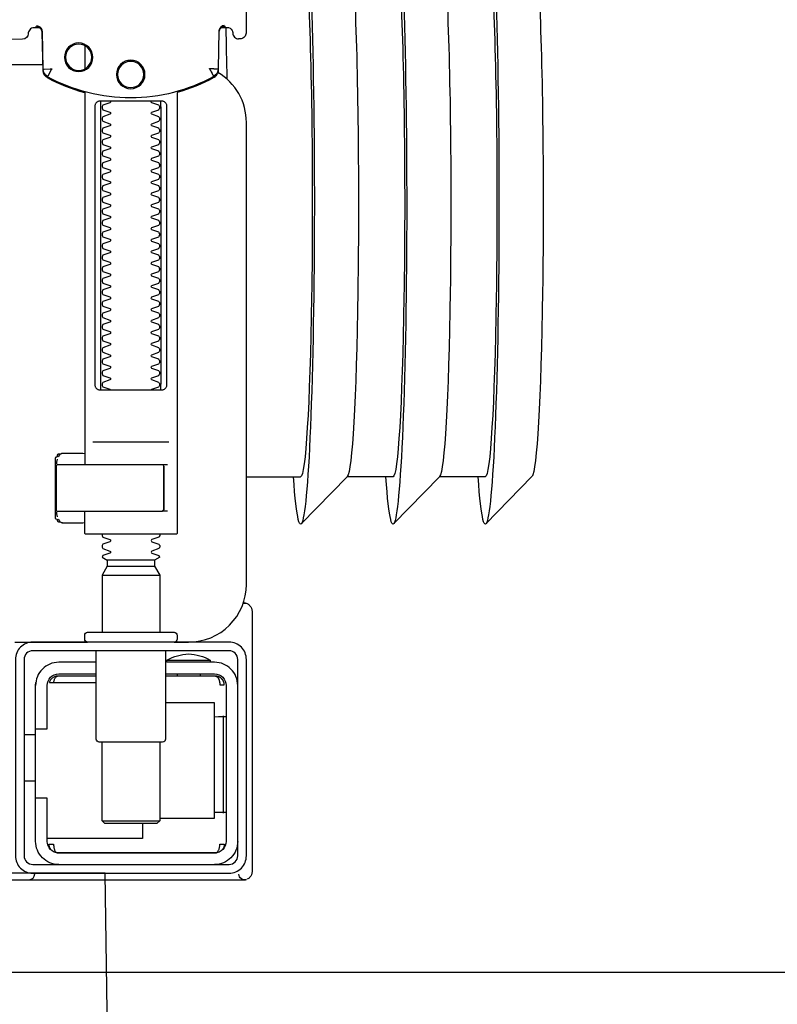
# Model space of a CAD drawing. Header units: millimetres. Extents: x 28600 to 181045, y -399112 to -163690.
# Tile 299 of 482: x 74614 to 74628, y -197754 to -197737. Entities that reach past the tile are written whole.
import ezdxf

# ---------------------------------------------------------------- set-up
doc = ezdxf.new("R2010")
doc.units = ezdxf.units.MM
doc.layers.get('0').update_dxf_attribs({"color": 8})
doc.layers.add('!! 1_zabudowa GK', color=8, linetype='Continuous')
doc.layers.add('!! 2_wypos-sanitarne', color=8, linetype='Continuous')
doc.layers.add('!!_@ wypos sanit nd', color=8, linetype='Continuous', plot=False)

# ---------------------------------------------------------------- blocks, each defined once
blk = doc.blocks.new('A$C324a30b8')
for points in [[(-0.17832, -0.47832), (-0.17797, -0.23916), (-0.17727, -0.11958), (-0.17552, 0)], [(-0.17552, 0), (0.17552, 0)]]:
    blk.add_lwpolyline(points)
blk = doc.blocks.new('A$C4ebe9e89')
for points in [[(-0.19989, 0.16454), (-0.19995, 0.15554, 0.009369), (-0.19993, 0.15511), (-0.19991, 0.15494), (-0.19986, 0.15477), (-0.19978, 0.15461), (-0.19968, 0.15447), (-0.19955, 0.15435), (-0.1994, 0.15426), (-0.19924, 0.15419), (-0.19907, 0.15415), (-0.19895, 0.15414), (-0.1988, 0.15414)], [(-0.16412, 0.15607), (-0.16324, 0.15607), (-0.16303, 0.15604), (-0.16282, 0.15598), (-0.16264, 0.15587), (-0.16249, 0.15572), (-0.16236, 0.15555), (-0.16228, 0.15535), (-0.16224, 0.15515, 0.002299), (-0.16224, 0.15503, 0.40455), (-0.16124, 0.15406), (-0.11145, 0.15396)], [(-0.19576, 0.15613), (-0.19665, 0.15613, 0.282591), (-0.19753, 0.15558), (-0.19757, 0.15549), (-0.19761, 0.15538), (-0.19763, 0.15529), (-0.19764, 0.15514, -0.415352), (-0.19864, 0.15414)], [(-0.19623, 0.15644), (-0.19587, 0.15638), (-0.19555, 0.15617), (-0.19533, 0.15585), (-0.19523, 0.1555), (-0.19513, 0.14894), (-0.19513, 0.14888, 0.265347), (-0.19435, 0.14762, 0.125711), (-0.17997, 0.14391, 0.125711), (-0.16558, 0.14756, 0.26954), (-0.16479, 0.14885), (-0.16467, 0.1554), (-0.16464, 0.15562), (-0.16456, 0.15583), (-0.16444, 0.15601), (-0.16428, 0.15617), (-0.16409, 0.15628), (-0.16388, 0.15635), (-0.16368, 0.15638)], [(-0.19512, 0.14869), (-0.19511, 0.1485), (-0.19509, 0.1484), (-0.19506, 0.1483), (-0.19503, 0.1482), (-0.19498, 0.1481), (-0.19493, 0.148), (-0.19488, 0.14791), (-0.19482, 0.14782), (-0.19475, 0.14774), (-0.19467, 0.14766), (-0.1946, 0.14759), (-0.19451, 0.14753), (-0.19443, 0.14747), (-0.19434, 0.14742), (-0.19358, 0.14701), (-0.19281, 0.14663), (-0.19203, 0.14628), (-0.19124, 0.14594), (-0.19044, 0.14563), (-0.18964, 0.14534), (-0.18882, 0.14507), (-0.188, 0.14483), (-0.188, 0.06856, 0.414214), (-0.1878, 0.06836), (-0.17545, 0.06836), (-0.1722, 0.06836, 0.414214), (-0.172, 0.06856), (-0.172, 0.07236)], [(-0.172, 0.14478), (-0.17117, 0.14502), (-0.17034, 0.14528), (-0.16952, 0.14557), (-0.16871, 0.14588), (-0.16791, 0.14622), (-0.16712, 0.14657), (-0.16635, 0.14695), (-0.16558, 0.14736), (-0.16557, 0.14736, 0.269546), (-0.16479, 0.14865)], [(-0.15993, 0.04968), (-0.17248, 0.04968, 0.405519), (-0.172, 0.05018), (-0.172, 0.05088, 0.414214), (-0.1725, 0.05138), (-0.1875, 0.05138, 0.414214), (-0.188, 0.05088), (-0.188, 0.05018, 0.405519), (-0.18751, 0.04968), (-0.19, 0.04968, -0.414214), (-0.2, 0.05968), (-0.2, 0.13968, -0.266001), (-0.19506, 0.1483)], [(-0.18353, 0.09336, 0.182836), (-0.18364, 0.09345), (-0.18485, 0.09386, 0.050055), (-0.185, 0.09412), (-0.185, 0.0944, 0.050055), (-0.18485, 0.09466), (-0.18364, 0.09507, 0.719897), (-0.18364, 0.09545), (-0.18485, 0.09586, 0.050055), (-0.185, 0.09612), (-0.185, 0.0964, 0.050055), (-0.18485, 0.09666), (-0.18364, 0.09707, 0.719897), (-0.18364, 0.09745), (-0.18485, 0.09786, 0.050055), (-0.185, 0.09812), (-0.185, 0.0984, 0.050055), (-0.18485, 0.09866), (-0.18364, 0.09907, 0.719897), (-0.18364, 0.09945), (-0.18485, 0.09986, 0.050055), (-0.185, 0.10012), (-0.185, 0.1004, 0.050055), (-0.18485, 0.10066), (-0.18364, 0.10107, 0.719897), (-0.18364, 0.10145), (-0.18485, 0.10186, 0.050055), (-0.185, 0.10212), (-0.185, 0.1024, 0.050055), (-0.18485, 0.10266), (-0.18364, 0.10307, 0.719897), (-0.18364, 0.10345), (-0.18485, 0.10386, 0.050055), (-0.185, 0.10412), (-0.185, 0.1044, 0.050055), (-0.18485, 0.10466), (-0.18364, 0.10507, 0.719897), (-0.18364, 0.10545), (-0.18485, 0.10586, 0.050055), (-0.185, 0.10612), (-0.185, 0.1064, 0.050055), (-0.18485, 0.10666), (-0.18364, 0.10707, 0.719897), (-0.18364, 0.10745), (-0.18485, 0.10786, 0.050055), (-0.185, 0.10812), (-0.185, 0.1084, 0.050055), (-0.18485, 0.10866), (-0.18364, 0.10907, 0.719897), (-0.18364, 0.10945), (-0.18485, 0.10986, 0.050055), (-0.185, 0.11012), (-0.185, 0.1104, 0.050055), (-0.18485, 0.11066), (-0.18364, 0.11107, 0.719897), (-0.18364, 0.11145), (-0.18485, 0.11186, 0.050055), (-0.185, 0.11212), (-0.185, 0.1124, 0.050055), (-0.18485, 0.11266), (-0.18364, 0.11307, 0.719897), (-0.18364, 0.11345), (-0.18485, 0.11386, 0.050055), (-0.185, 0.11412), (-0.185, 0.1144, 0.050055), (-0.18485, 0.11466), (-0.18364, 0.11507, 0.719897), (-0.18364, 0.11545), (-0.18485, 0.11586, 0.050055), (-0.185, 0.11612), (-0.185, 0.1164, 0.050055), (-0.18485, 0.11666), (-0.18364, 0.11707, 0.719897), (-0.18364, 0.11745), (-0.18485, 0.11786, 0.050055), (-0.185, 0.11812), (-0.185, 0.1184, 0.050055), (-0.18485, 0.11866), (-0.18364, 0.11907, 0.719897), (-0.18364, 0.11945), (-0.18485, 0.11986, 0.050055), (-0.185, 0.12012), (-0.185, 0.1204, 0.050055), (-0.18485, 0.12066), (-0.18364, 0.12107, 0.719897), (-0.18364, 0.12145), (-0.18485, 0.12186, 0.050055), (-0.185, 0.12212), (-0.185, 0.1224, 0.050055), (-0.18485, 0.12266), (-0.18364, 0.12307, 0.719897), (-0.18364, 0.12345), (-0.18485, 0.12386, 0.050055), (-0.185, 0.12412), (-0.185, 0.1244, 0.050055), (-0.18485, 0.12466), (-0.18364, 0.12507, 0.719897), (-0.18364, 0.12545), (-0.18485, 0.12586, 0.050055), (-0.185, 0.12612), (-0.185, 0.1264, 0.050055), (-0.18485, 0.12666), (-0.18364, 0.12707, 0.719897), (-0.18364, 0.12745), (-0.18485, 0.12786, 0.050055), (-0.185, 0.12812), (-0.185, 0.1284, 0.050055), (-0.18485, 0.12866), (-0.18364, 0.12907, 0.719897), (-0.18364, 0.12945), (-0.18485, 0.12986, 0.050055), (-0.185, 0.13012), (-0.185, 0.1304, 0.050055), (-0.18485, 0.13066), (-0.18364, 0.13107, 0.719897), (-0.18364, 0.13145), (-0.18485, 0.13186, 0.050055), (-0.185, 0.13212), (-0.185, 0.1324, 0.050055), (-0.18485, 0.13266), (-0.18364, 0.13307, 0.719897), (-0.18364, 0.13345), (-0.18485, 0.13386, 0.050055), (-0.185, 0.13412), (-0.185, 0.1344, 0.050055), (-0.18485, 0.13466), (-0.18364, 0.13507, 0.719897), (-0.18364, 0.13545), (-0.18485, 0.13586, 0.050055), (-0.185, 0.13612), (-0.185, 0.1364, 0.050055), (-0.18485, 0.13666), (-0.18364, 0.13707, 0.719897), (-0.18364, 0.13745), (-0.18485, 0.13786, 0.050055), (-0.185, 0.13812), (-0.185, 0.1384, 0.050055), (-0.18485, 0.13866), (-0.18364, 0.13907, 0.719897), (-0.18364, 0.13945), (-0.18485, 0.13986, 0.050055), (-0.185, 0.14012), (-0.185, 0.1404, 0.050055), (-0.18485, 0.14066), (-0.18364, 0.14107, 0.719897), (-0.18364, 0.14145), (-0.18485, 0.14186, 0.050055), (-0.185, 0.14212), (-0.185, 0.1424, 0.050055), (-0.18485, 0.14266), (-0.18364, 0.14307, 0.474594), (-0.18353, 0.14336)], [(-0.17647, 0.14336, 0.474594), (-0.17636, 0.14307), (-0.17514, 0.14266, 0.050055), (-0.175, 0.1424), (-0.175, 0.14212, 0.050055), (-0.17514, 0.14186), (-0.17636, 0.14145, 0.719897), (-0.17636, 0.14107), (-0.17514, 0.14066, 0.050055), (-0.175, 0.1404), (-0.175, 0.14012, 0.050055), (-0.17514, 0.13986), (-0.17636, 0.13945, 0.719897), (-0.17636, 0.13907), (-0.17514, 0.13866, 0.050055), (-0.175, 0.1384), (-0.175, 0.13812, 0.050055), (-0.17514, 0.13786), (-0.17636, 0.13745, 0.719897), (-0.17636, 0.13707), (-0.17514, 0.13666, 0.050055), (-0.175, 0.1364), (-0.175, 0.13612, 0.050055), (-0.17514, 0.13586), (-0.17636, 0.13545, 0.719897), (-0.17636, 0.13507), (-0.17514, 0.13466, 0.050055), (-0.175, 0.1344), (-0.175, 0.13412, 0.050055), (-0.17514, 0.13386), (-0.17636, 0.13345, 0.719897), (-0.17636, 0.13307), (-0.17514, 0.13266, 0.050055), (-0.175, 0.1324), (-0.175, 0.13212, 0.050055), (-0.17514, 0.13186), (-0.17636, 0.13145, 0.719897), (-0.17636, 0.13107), (-0.17514, 0.13066, 0.050055), (-0.175, 0.1304), (-0.175, 0.13012, 0.050055), (-0.17514, 0.12986), (-0.17636, 0.12945, 0.719897), (-0.17636, 0.12907), (-0.17514, 0.12866, 0.050055), (-0.175, 0.1284), (-0.175, 0.12812, 0.050055), (-0.17514, 0.12786), (-0.17636, 0.12745, 0.719897), (-0.17636, 0.12707), (-0.17514, 0.12666, 0.050055), (-0.175, 0.1264), (-0.175, 0.12612, 0.050055), (-0.17514, 0.12586), (-0.17636, 0.12545, 0.719897), (-0.17636, 0.12507), (-0.17514, 0.12466, 0.050055), (-0.175, 0.1244), (-0.175, 0.12412, 0.050055), (-0.17514, 0.12386), (-0.17636, 0.12345, 0.719897), (-0.17636, 0.12307), (-0.17514, 0.12266, 0.050055), (-0.175, 0.1224), (-0.175, 0.12212, 0.050055), (-0.17514, 0.12186), (-0.17636, 0.12145, 0.719897), (-0.17636, 0.12107), (-0.17514, 0.12066, 0.050055), (-0.175, 0.1204), (-0.175, 0.12012, 0.050055), (-0.17514, 0.11986), (-0.17636, 0.11945, 0.719897), (-0.17636, 0.11907), (-0.17514, 0.11866, 0.050055), (-0.175, 0.1184), (-0.175, 0.11812, 0.050055), (-0.17514, 0.11786), (-0.17636, 0.11745, 0.719897), (-0.17636, 0.11707), (-0.17514, 0.11666, 0.050055), (-0.175, 0.1164), (-0.175, 0.11612, 0.050055), (-0.17514, 0.11586), (-0.17636, 0.11545, 0.719897), (-0.17636, 0.11507), (-0.17514, 0.11466, 0.050055), (-0.175, 0.1144), (-0.175, 0.11412, 0.050055), (-0.17514, 0.11386), (-0.17636, 0.11345, 0.719897), (-0.17636, 0.11307), (-0.17514, 0.11266, 0.050055), (-0.175, 0.1124), (-0.175, 0.11212, 0.050055), (-0.17514, 0.11186), (-0.17636, 0.11145, 0.719897), (-0.17636, 0.11107), (-0.17514, 0.11066, 0.050055), (-0.175, 0.1104), (-0.175, 0.11012, 0.050055), (-0.17514, 0.10986), (-0.17636, 0.10945, 0.719897), (-0.17636, 0.10907), (-0.17514, 0.10866, 0.050055), (-0.175, 0.1084), (-0.175, 0.10812, 0.050055), (-0.17514, 0.10786), (-0.17636, 0.10745, 0.719897), (-0.17636, 0.10707), (-0.17514, 0.10666, 0.050055), (-0.175, 0.1064), (-0.175, 0.10612, 0.050055), (-0.17514, 0.10586), (-0.17636, 0.10545, 0.719897), (-0.17636, 0.10507), (-0.17514, 0.10466, 0.050055), (-0.175, 0.1044), (-0.175, 0.10412, 0.050055), (-0.17514, 0.10386), (-0.17636, 0.10345, 0.719897), (-0.17636, 0.10307), (-0.17514, 0.10266, 0.050055), (-0.175, 0.1024), (-0.175, 0.10212, 0.050055), (-0.17514, 0.10186), (-0.17636, 0.10145, 0.719897), (-0.17636, 0.10107), (-0.17514, 0.10066, 0.050055), (-0.175, 0.1004), (-0.175, 0.10012, 0.050055), (-0.17514, 0.09986), (-0.17636, 0.09945, 0.719897), (-0.17636, 0.09907), (-0.17514, 0.09866, 0.050055), (-0.175, 0.0984), (-0.175, 0.09812, 0.050055), (-0.17514, 0.09786), (-0.17636, 0.09745, 0.719897), (-0.17636, 0.09707), (-0.17514, 0.09666, 0.050055), (-0.175, 0.0964), (-0.175, 0.09612, 0.050055), (-0.17514, 0.09586), (-0.17636, 0.09545, 0.719897), (-0.17636, 0.09507), (-0.17514, 0.09466, 0.050055), (-0.175, 0.0944), (-0.175, 0.09412, 0.050055), (-0.17514, 0.09386), (-0.17636, 0.09345, 0.182836), (-0.17647, 0.09336)], [(-0.1857, 0.08016), (-0.1857, 0.07256), (-0.1857, 0.08016), (-0.18567, 0.08026), (-0.18559, 0.08034), (-0.17695, 0.08036), (-0.16725, 0.08036, -0.414214), (-0.16705, 0.08016), (-0.16705, 0.07256, -0.414214), (-0.16725, 0.07236), (-0.18543, 0.07236), (-0.18553, 0.0724), (-0.18559, 0.07256)], [(-0.185, 0.06836), (-0.185, 0.06812, -0.050055), (-0.18485, 0.06786), (-0.18364, 0.06745, -0.719897), (-0.18364, 0.06707), (-0.18485, 0.06666, -0.050055), (-0.185, 0.0664), (-0.185, 0.06612, -0.050055), (-0.18485, 0.06586), (-0.18364, 0.06545, -0.719897), (-0.18364, 0.06507), (-0.18485, 0.06466, -0.050055), (-0.185, 0.0644), (-0.1841, 0.06388), (-0.1841, 0.06282), (-0.185, 0.06126), (-0.185, 0.05138)], [(-0.175, 0.06836), (-0.175, 0.06812, 0.050055), (-0.17514, 0.06786), (-0.17636, 0.06745, 0.719897), (-0.17636, 0.06707), (-0.17514, 0.06666, 0.050055), (-0.175, 0.0664), (-0.175, 0.06612, 0.050055), (-0.17514, 0.06586), (-0.17636, 0.06545, 0.719897), (-0.17636, 0.06507), (-0.17514, 0.06466, 0.050055), (-0.175, 0.0644), (-0.1759, 0.06388), (-0.1759, 0.06282), (-0.175, 0.06126), (-0.175, 0.05138)], [(-0.20011, 0.05634, 0.091301), (-0.20055, 0.05604, 0.198909), (-0.20099, 0.05497)], [(-0.19944, 0.0564, 0.170835), (-0.20011, 0.05634)], [(-0.186, 0.04818), (-0.186, 0.03288, 0.414214), (-0.1855, 0.03238), (-0.1745, 0.03238, 0.414214), (-0.174, 0.03288), (-0.174, 0.04818)], [(-0.1985, 0.04218, -0.414214), (-0.1945, 0.04618), (-0.18625, 0.04618), (-0.18625, 0.04656), (-0.19375, 0.04656), (-0.19375, 0.04618)], [(-0.18625, 0.04656, 0.119096), (-0.19, 0.04764, 0.119096), (-0.19375, 0.04656)], [(-0.174, 0.04618), (-0.1675, 0.04618, -0.414214), (-0.1635, 0.04218), (-0.16353, 0.04268)], [(-0.186, 0.04418), (-0.1945, 0.04418, 0.414214), (-0.1965, 0.04218), (-0.1965, 0.01518, 0.414214), (-0.1945, 0.01318), (-0.1675, 0.01318, 0.414214), (-0.1655, 0.01518), (-0.1655, 0.02268), (-0.1635, 0.02268), (-0.1635, 0.04218)], [(-0.1635, 0.03468), (-0.1655, 0.03468), (-0.1655, 0.04218, 0.414214), (-0.1675, 0.04418), (-0.174, 0.04418)], [(-0.1945, 0.02025), (-0.19515, 0.02024), (-0.19542, 0.02024), (-0.1956, 0.02024), (-0.19567, 0.02024, 0.116465), (-0.19589, 0.02018), (-0.19601, 0.02013), (-0.19601, 0.03683), (-0.19589, 0.03678, 0.116465), (-0.19567, 0.03672), (-0.19542, 0.03672), (-0.19515, 0.03672), (-0.1945, 0.03671)], [(-0.1675, 0.01118, 0.414214), (-0.1635, 0.01518), (-0.1635, 0.02268)], [(-0.1985, 0.01518, 0.414214), (-0.1945, 0.01118)], [(-0.20099, 0.00998, 0.198909), (-0.20055, 0.00892, 0.091301), (-0.20011, 0.00862)], [(-0.16237, 0.00849), (-0.16249, 0.00849), (-0.16269, 0.00849), (-0.16294, 0.00849), (-0.16323, 0.00849), (-0.16357, 0.00849), (-0.16393, 0.00849), (-0.16428, 0.00849), (-0.19771, 0.00849), (-0.19841, 0.00849), (-0.19903, 0.00849), (-0.19948, 0.00849), (-0.19961, 0.00849), (-0.19973, 0.00851), (-0.19984, 0.00853), (-0.20003, 0.00859, 0.517033), (-0.1987, 0.00952)], [(-0.1633, 0.00948, 0.412536), (-0.1623, 0.00848), (-0.1125, 0.00848), (-0.11221, 0.00851), (-0.11193, 0.0086), (-0.11168, 0.00873), (-0.11145, 0.00892), (-0.11126, 0.00914), (-0.11112, 0.0094), (-0.11104, 0.00968)]]:
    blk.add_lwpolyline(points, format="xyb")
for points in [[(-0.19593, 0.15629), (-0.19608, 0.15629), (-0.19638, 0.15629), (-0.19593, 0.1562), (-0.19577, 0.15614), (-0.19563, 0.15605), (-0.19551, 0.15594), (-0.1954, 0.15581), (-0.19532, 0.15567), (-0.19526, 0.15551), (-0.19523, 0.15535)], [(-0.16479, 0.14865), (-0.16466, 0.1552), (-0.16464, 0.15536), (-0.1646, 0.15551), (-0.16454, 0.15566), (-0.16445, 0.15579), (-0.16435, 0.15591), (-0.16422, 0.15601), (-0.16408, 0.15609), (-0.16394, 0.15614), (-0.16348, 0.15622), (-0.1638, 0.15623), (-0.16395, 0.15623)], [(-0.172, 0.15297), (-0.172, 0.14892)], [(0.16493, 0.14968), (-0.16477, 0.14968)], [(-0.172, 0.14497), (-0.172, 0.08036)], [(-0.1852, 0.14236), (-0.1852, 0.09436)], [(-0.1748, 0.09436), (-0.1748, 0.14236)], [(-0.17342, 0.08436), (-0.18658, 0.08436)], [(-0.172, 0.0823), (-0.17167, 0.08236), (-0.1682, 0.08236), (-0.16809, 0.08236), (-0.16798, 0.08234), (-0.16789, 0.08225), (-0.16779, 0.08224), (-0.16762, 0.08223), (-0.16752, 0.08223), (-0.16741, 0.08221), (-0.1673, 0.08214), (-0.16725, 0.082), (-0.16725, 0.08174), (-0.16711, 0.08172), (-0.16701, 0.08168), (-0.16693, 0.08162), (-0.16687, 0.08148), (-0.16687, 0.07124), (-0.16691, 0.07111), (-0.16701, 0.07103), (-0.16725, 0.07098), (-0.16725, 0.07071), (-0.16728, 0.07061), (-0.16735, 0.07054), (-0.16746, 0.0705), (-0.16762, 0.07049), (-0.16775, 0.07048), (-0.16789, 0.07046), (-0.16797, 0.07039), (-0.16807, 0.07036), (-0.1682, 0.07036), (-0.17167, 0.07036), (-0.172, 0.07041)], [(-0.16829, 0.08235), (-0.16772, 0.08221), (-0.16738, 0.08176)], [(-0.18633, 0.08036), (-0.17526, 0.08036), (-0.17367, 0.08036)], [(-0.16723, 0.08135), (-0.16714, 0.08082), (-0.16713, 0.08055)], [(-0.24944, 0.07835), (-0.24147, 0.07016)], [(-0.24136, 0.07831), (-0.23341, 0.07831), (-0.22548, 0.07016)], [(-0.22538, 0.07831), (-0.21743, 0.07831), (-0.2095, 0.07016)], [(-0.2, 0.07831), (-0.20939, 0.07831)], [(-0.18633, 0.07236), (-0.1855, 0.07236), (-0.18567, 0.07246), (-0.1857, 0.07256)], [(-0.16713, 0.07216), (-0.16714, 0.0719), (-0.16723, 0.07137)], [(-0.16738, 0.07096), (-0.16772, 0.07051), (-0.16829, 0.07036)], [(-0.1841, 0.06388), (-0.1759, 0.06388)], [(-0.1759, 0.06282), (-0.1841, 0.06282)], [(-0.175, 0.06126), (-0.185, 0.06126)], [(-0.20001, 0.05638), (-0.19987, 0.05642), (-0.19976, 0.05645), (-0.19962, 0.05647), (-0.19948, 0.05647)], [(-0.20099, 0.05497), (-0.20099, 0.00998)], [(-0.19478, 0.04378), (-0.186, 0.04378)], [(-0.192, 0.04418), (-0.192, 0.04378)], [(-0.188, 0.04418), (-0.188, 0.04378)], [(-0.16664, 0.04268), (-0.16666, 0.04284), (-0.16669, 0.04295), (-0.16672, 0.04306), (-0.16675, 0.04316), (-0.16679, 0.04326), (-0.16683, 0.04337), (-0.16689, 0.04346), (-0.16694, 0.04355), (-0.16701, 0.04363), (-0.1671, 0.0437), (-0.16718, 0.04375), (-0.16728, 0.04378), (-0.16718, 0.04377), (-0.16708, 0.04376), (-0.16696, 0.04373), (-0.16686, 0.0437), (-0.16677, 0.04367), (-0.16666, 0.04362), (-0.16657, 0.04357), (-0.16646, 0.0435), (-0.16636, 0.04342), (-0.16627, 0.04334), (-0.16618, 0.04324), (-0.1661, 0.04314), (-0.16603, 0.04303), (-0.16597, 0.04292), (-0.16592, 0.0428), (-0.16588, 0.04268), (-0.174, 0.04268)], [(-0.174, 0.04378), (-0.16722, 0.04378)], [(-0.185, 0.01918), (-0.1945, 0.01918), (-0.1945, 0.03918), (-0.186, 0.03918)], [(-0.19591, 0.03679), (-0.19602, 0.03679), (-0.19616, 0.03679), (-0.19632, 0.03679), (-0.1965, 0.03679)], [(-0.1615, 0.03368), (-0.1635, 0.03368)], [(-0.185, 0.03238), (-0.185, 0.01876), (-0.1845, 0.01826), (-0.1755, 0.01826), (-0.175, 0.01876), (-0.175, 0.03238)], [(-0.1615, 0.02568), (-0.1635, 0.02568)], [(-0.1965, 0.02017), (-0.19632, 0.02017), (-0.19616, 0.02017), (-0.19602, 0.02017), (-0.19591, 0.02017)], [(-0.175, 0.01876), (-0.185, 0.01876)], [(-0.182, 0.01826), (-0.182, 0.01568), (-0.1655, 0.01568)], [(-0.16636, 0.01353), (-0.16625, 0.01364), (-0.16618, 0.01371), (-0.16612, 0.01379), (-0.16606, 0.01388), (-0.166, 0.01398), (-0.16596, 0.01407), (-0.16592, 0.01417), (-0.16589, 0.01428), (-0.16586, 0.01438), (-0.16584, 0.01449), (-0.16583, 0.01459), (-0.16583, 0.01469), (-0.16593, 0.01468), (-0.16606, 0.01468), (-0.1663, 0.01468), (-0.1664, 0.01468), (-0.16651, 0.01468), (-0.16661, 0.01468), (-0.16661, 0.01458), (-0.16662, 0.01448), (-0.16663, 0.01438), (-0.16664, 0.01428), (-0.16665, 0.01418), (-0.16667, 0.01407), (-0.1667, 0.01397), (-0.16673, 0.01387), (-0.16676, 0.01377), (-0.1668, 0.01366), (-0.16685, 0.01356), (-0.1669, 0.01347), (-0.16697, 0.01338), (-0.16704, 0.01331), (-0.16712, 0.01325), (-0.16725, 0.01318), (-0.19475, 0.01318), (-0.19493, 0.01328), (-0.19501, 0.01336), (-0.19507, 0.01344), (-0.19513, 0.01353), (-0.19518, 0.01363), (-0.19522, 0.01372), (-0.19526, 0.01383), (-0.19529, 0.01393), (-0.19532, 0.01405), (-0.19534, 0.01415), (-0.19536, 0.01425), (-0.19537, 0.01435), (-0.19538, 0.01446), (-0.19538, 0.01458), (-0.19539, 0.01468), (-0.19617, 0.01467), (-0.19616, 0.01456), (-0.19615, 0.01446), (-0.19613, 0.01435), (-0.1961, 0.01425), (-0.19607, 0.01415), (-0.19603, 0.01405), (-0.19598, 0.01395), (-0.19592, 0.01386), (-0.19586, 0.01377), (-0.19579, 0.01369), (-0.19571, 0.01361), (-0.19563, 0.01353)]]:
    blk.add_lwpolyline(points)
for points in [[(-0.19435, 0.14766), (-0.19435, 0.14766), (-0.19435, 0.14766), (-0.19435, 0.14766), (-0.19435, 0.14766), (-0.19435, 0.14766), (-0.19434, 0.14766), (-0.19434, 0.14766), (-0.19434, 0.14766), (-0.19434, 0.14766), (-0.19434, 0.14766), (-0.19435, 0.14766), (-0.19435, 0.14766), (-0.19435, 0.14766), (-0.19435, 0.14766), (-0.19435, 0.14766), (-0.19435, 0.14766), (-0.19435, 0.14766), (-0.19435, 0.14766), (-0.19435, 0.14767), (-0.19435, 0.14767), (-0.19435, 0.14767), (-0.19435, 0.14767), (-0.19435, 0.14767), (-0.19435, 0.14767), (-0.19435, 0.14768), (-0.19434, 0.14768), (-0.19434, 0.14768), (-0.19434, 0.14769), (-0.19434, 0.14769), (-0.19433, 0.1477), (-0.19433, 0.1477), (-0.19433, 0.14771), (-0.19433, 0.14771), (-0.19433, 0.14772), (-0.19432, 0.14772), (-0.19432, 0.14773), (-0.19432, 0.14773), (-0.19431, 0.14774), (-0.19431, 0.14774), (-0.19431, 0.14775), (-0.1943, 0.14776), (-0.1943, 0.14776), (-0.1943, 0.14777), (-0.19429, 0.14778), (-0.19429, 0.14779), (-0.19428, 0.14779), (-0.19428, 0.1478), (-0.19428, 0.14781), (-0.19427, 0.14782), (-0.19427, 0.14783), (-0.19426, 0.14784), (-0.19426, 0.14784), (-0.19425, 0.14785), (-0.19425, 0.14786), (-0.19424, 0.14787), (-0.19424, 0.14788), (-0.19423, 0.14789), (-0.19423, 0.1479), (-0.19422, 0.14791), (-0.19421, 0.14792), (-0.19421, 0.14793), (-0.1942, 0.14794), (-0.1942, 0.14796), (-0.19419, 0.14797), (-0.19418, 0.14798), (-0.19418, 0.14799), (-0.19417, 0.148), (-0.19416, 0.14801), (-0.19416, 0.14803), (-0.19415, 0.14804), (-0.19414, 0.14806), (-0.19412, 0.14809), (-0.19411, 0.14812), (-0.19409, 0.14814), (-0.19408, 0.14817), (-0.19406, 0.1482), (-0.19405, 0.14823), (-0.19395, 0.14841), (-0.19393, 0.14844), (-0.19389, 0.14851), (-0.19388, 0.14854), (-0.19386, 0.14858), (-0.19384, 0.14861), (-0.19382, 0.14864), (-0.1938, 0.14868), (-0.19378, 0.14871), (-0.19376, 0.14875), (-0.19375, 0.14877), (-0.19375, 0.14878), (-0.19374, 0.14878), (-0.19373, 0.1488), (-0.19373, 0.14881), (-0.19372, 0.14882), (-0.19372, 0.14883), (-0.19371, 0.14884), (-0.19371, 0.14885), (-0.1937, 0.14885), (-0.1937, 0.14886), (-0.1937, 0.14886), (-0.1937, 0.14886), (-0.1937, 0.14887), (-0.1937, 0.14887), (-0.19369, 0.14888), (-0.19369, 0.14889), (-0.19369, 0.14889), (-0.19368, 0.1489), (-0.19368, 0.1489), (-0.19368, 0.1489), (-0.19368, 0.14891), (-0.19367, 0.14891), (-0.19367, 0.14892), (-0.19366, 0.14892), (-0.19366, 0.14892), (-0.19365, 0.14893), (-0.19365, 0.14893), (-0.19364, 0.14894), (-0.19364, 0.14894), (-0.19364, 0.14894), (-0.19363, 0.14895), (-0.19363, 0.14895), (-0.19363, 0.14896), (-0.19363, 0.14896), (-0.19363, 0.14896), (-0.19363, 0.14897), (-0.19363, 0.14897), (-0.19363, 0.14898), (-0.19363, 0.14898), (-0.19363, 0.14899), (-0.19363, 0.14899), (-0.19364, 0.14899), (-0.19364, 0.149), (-0.19364, 0.149), (-0.19364, 0.149), (-0.19365, 0.149), (-0.19365, 0.149), (-0.19365, 0.149), (-0.19365, 0.149), (-0.19365, 0.149), (-0.19365, 0.149), (-0.19366, 0.149), (-0.19366, 0.149), (-0.19366, 0.149), (-0.19366, 0.149), (-0.19366, 0.149), (-0.19367, 0.149), (-0.19367, 0.149), (-0.19367, 0.149), (-0.19367, 0.149), (-0.19368, 0.149), (-0.19368, 0.149), (-0.19368, 0.149), (-0.19369, 0.149), (-0.19369, 0.14899), (-0.1937, 0.14899), (-0.1937, 0.14899), (-0.1937, 0.14899), (-0.19371, 0.14899), (-0.19371, 0.14899), (-0.19371, 0.14899), (-0.19372, 0.14898), (-0.19372, 0.14898), (-0.19373, 0.14898), (-0.19373, 0.14898), (-0.19373, 0.14898), (-0.19374, 0.14898), (-0.19374, 0.14898), (-0.19375, 0.14898), (-0.19375, 0.14899), (-0.19376, 0.14899), (-0.19376, 0.14899), (-0.19376, 0.14899), (-0.19377, 0.14899), (-0.19377, 0.14899), (-0.19377, 0.14899), (-0.19378, 0.14899), (-0.19378, 0.14899), (-0.19378, 0.14899), (-0.19378, 0.14899), (-0.19378, 0.14899), (-0.19379, 0.14899), (-0.19379, 0.14899), (-0.19379, 0.14899), (-0.1938, 0.14899), (-0.1938, 0.14899), (-0.19381, 0.14899), (-0.19381, 0.14899), (-0.19382, 0.14899), (-0.19382, 0.14899), (-0.19383, 0.14899), (-0.19384, 0.14899), (-0.19385, 0.14899), (-0.19385, 0.14899), (-0.19386, 0.14899), (-0.19387, 0.14899), (-0.19388, 0.14899), (-0.19388, 0.14899), (-0.19389, 0.14898), (-0.1939, 0.14898), (-0.19391, 0.14898), (-0.19392, 0.14898), (-0.19397, 0.14898), (-0.19398, 0.14898), (-0.19399, 0.14898), (-0.194, 0.14898), (-0.19401, 0.14898), (-0.19402, 0.14898), (-0.19403, 0.14898), (-0.19404, 0.14898), (-0.19406, 0.14898), (-0.19407, 0.14898), (-0.19408, 0.14898), (-0.19409, 0.14898), (-0.1941, 0.14898), (-0.19411, 0.14898), (-0.19416, 0.14898), (-0.19419, 0.14898), (-0.19421, 0.14898), (-0.19424, 0.14898), (-0.19426, 0.14898), (-0.19428, 0.14898), (-0.19431, 0.14898), (-0.19433, 0.14898), (-0.19435, 0.14898), (-0.19438, 0.14897), (-0.19455, 0.14897), (-0.19457, 0.14897), (-0.19459, 0.14897), (-0.19461, 0.14897), (-0.19463, 0.14897), (-0.19464, 0.14897), (-0.19465, 0.14897), (-0.19466, 0.14897), (-0.19467, 0.14897), (-0.19468, 0.14897), (-0.19469, 0.14897), (-0.1947, 0.14897), (-0.19471, 0.14897), (-0.19472, 0.14897), (-0.19473, 0.14897), (-0.19473, 0.14897), (-0.19474, 0.14897), (-0.19475, 0.14897), (-0.19476, 0.14897), (-0.19477, 0.14897), (-0.19478, 0.14897), (-0.19479, 0.14897), (-0.19479, 0.14897), (-0.1948, 0.14897), (-0.19481, 0.14897), (-0.19482, 0.14896), (-0.19483, 0.14896), (-0.19483, 0.14896), (-0.19484, 0.14896), (-0.19485, 0.14896), (-0.19486, 0.14896), (-0.19486, 0.14896), (-0.19487, 0.14896), (-0.19488, 0.14896), (-0.19489, 0.14896), (-0.19489, 0.14896), (-0.1949, 0.14896), (-0.19491, 0.14896), (-0.19491, 0.14896), (-0.19492, 0.14896), (-0.19493, 0.14896), (-0.19493, 0.14896), (-0.19494, 0.14896), (-0.19495, 0.14896), (-0.19495, 0.14896), (-0.19496, 0.14896), (-0.19497, 0.14896), (-0.19498, 0.14896), (-0.19499, 0.14896), (-0.19499, 0.14896), (-0.195, 0.14896), (-0.19501, 0.14896), (-0.19501, 0.14896), (-0.19502, 0.14896), (-0.19502, 0.14896), (-0.19503, 0.14896), (-0.19503, 0.14896), (-0.19504, 0.14896), (-0.19504, 0.14896), (-0.19504, 0.14896), (-0.19505, 0.14896), (-0.19505, 0.14896), (-0.19506, 0.14896), (-0.19506, 0.14896), (-0.19506, 0.14896), (-0.19507, 0.14896), (-0.19507, 0.14896), (-0.19508, 0.14896), (-0.19508, 0.14896), (-0.19508, 0.14896), (-0.19509, 0.14896), (-0.19509, 0.14896), (-0.19509, 0.14896), (-0.1951, 0.14896), (-0.1951, 0.14896), (-0.1951, 0.14896), (-0.1951, 0.14896), (-0.19511, 0.14896), (-0.19511, 0.14896), (-0.19511, 0.14896), (-0.19511, 0.14896), (-0.19511, 0.14896), (-0.19512, 0.14896), (-0.19512, 0.14896), (-0.19512, 0.14896), (-0.19512, 0.14896), (-0.19512, 0.14896), (-0.19512, 0.14896), (-0.19512, 0.14895), (-0.19513, 0.14895), (-0.19513, 0.14895), (-0.19513, 0.14895), (-0.19513, 0.14895), (-0.19513, 0.14895), (-0.19513, 0.14895), (-0.19513, 0.14895), (-0.19513, 0.14895), (-0.19513, 0.14895), (-0.19513, 0.14895), (-0.19513, 0.14895), (-0.19513, 0.14895), (-0.19513, 0.14895), (-0.19513, 0.14895), (-0.19513, 0.14896), (-0.19513, 0.14896), (-0.19513, 0.14896), (-0.19513, 0.14896), (-0.19513, 0.14896), (-0.19513, 0.14896), (-0.19513, 0.14896), (-0.19513, 0.14896), (-0.19513, 0.14896), (-0.19513, 0.14896), (-0.19513, 0.14896), (-0.19513, 0.14896), (-0.19513, 0.14896), (-0.19513, 0.14896), (-0.19513, 0.14896), (-0.19513, 0.14895), (-0.19513, 0.14895, 0.269547)], [(-0.1648, 0.14889), (-0.16481, 0.14889), (-0.16484, 0.1489), (-0.16497, 0.1489), (-0.16603, 0.14893), (-0.16612, 0.14893), (-0.16616, 0.14893), (-0.1662, 0.14893), (-0.16623, 0.14894), (-0.16627, 0.14895), (-0.1663, 0.14893), (-0.1663, 0.1489), (-0.16627, 0.14888), (-0.16625, 0.14885), (-0.16623, 0.14881), (-0.16621, 0.14878), (-0.16619, 0.14875), (-0.16561, 0.14767), (-0.16559, 0.14763), (-0.16558, 0.1476, 0.269546)], [(-0.2, 0.01268), (-0.2, 0.04668, -0.414214), (-0.197, 0.04968), (-0.163, 0.04968, -0.414214), (-0.16, 0.04668), (-0.16, 0.01268, -0.414214), (-0.163, 0.00968), (-0.197, 0.00968, -0.414214)], [(-0.1615, 0.04668), (-0.1615, 0.01268, -0.414214), (-0.163, 0.01118), (-0.197, 0.01118, -0.414214), (-0.1985, 0.01268), (-0.1985, 0.04668, -0.414214), (-0.197, 0.04818), (-0.163, 0.04818, -0.414214)]]:
    blk.add_lwpolyline(points, format="xyb", close=True)
for points in [[(-0.17471, 0.14336), (-0.17462, 0.14336), (-0.17454, 0.14335), (-0.17445, 0.14333), (-0.17436, 0.14331), (-0.17428, 0.14327), (-0.1742, 0.14323), (-0.17413, 0.14318), (-0.17406, 0.14313), (-0.174, 0.14306), (-0.17394, 0.14299), (-0.17389, 0.1429), (-0.17384, 0.1428), (-0.1738, 0.1427), (-0.17378, 0.14259), (-0.17376, 0.14247), (-0.17375, 0.14236), (-0.17375, 0.09436), (-0.17376, 0.09424), (-0.17378, 0.09413), (-0.1738, 0.09402), (-0.17384, 0.09391), (-0.17389, 0.09382), (-0.17394, 0.09373), (-0.174, 0.09366), (-0.17406, 0.09359), (-0.17413, 0.09353), (-0.1742, 0.09349), (-0.17428, 0.09344), (-0.17436, 0.09341), (-0.17445, 0.09339), (-0.17454, 0.09337), (-0.17462, 0.09336), (-0.17471, 0.09336), (-0.18529, 0.09336), (-0.18538, 0.09336), (-0.18546, 0.09337), (-0.18555, 0.09339), (-0.18564, 0.09341), (-0.18572, 0.09344), (-0.1858, 0.09349), (-0.18587, 0.09353), (-0.18594, 0.09359), (-0.186, 0.09366), (-0.18606, 0.09373), (-0.18611, 0.09382), (-0.18616, 0.09391), (-0.1862, 0.09402), (-0.18622, 0.09413), (-0.18624, 0.09424), (-0.18624, 0.09436), (-0.18624, 0.14236), (-0.18624, 0.14247), (-0.18622, 0.14259), (-0.1862, 0.1427), (-0.18616, 0.1428), (-0.18611, 0.1429), (-0.18606, 0.14299), (-0.186, 0.14306), (-0.18594, 0.14313), (-0.18587, 0.14318), (-0.1858, 0.14323), (-0.18572, 0.14327), (-0.18564, 0.14331), (-0.18555, 0.14333), (-0.18546, 0.14335), (-0.18538, 0.14336), (-0.18529, 0.14336)], [(-0.19467, 0.04378), (-0.19466, 0.04378), (-0.19466, 0.04378), (-0.19466, 0.04378), (-0.19466, 0.04378), (-0.19466, 0.04378), (-0.19466, 0.04378), (-0.19466, 0.04378), (-0.19466, 0.04378), (-0.19466, 0.04378), (-0.19466, 0.04378), (-0.19466, 0.04378), (-0.19466, 0.04378), (-0.19466, 0.04378), (-0.19466, 0.04378), (-0.19466, 0.04378), (-0.19466, 0.04378), (-0.19467, 0.04378), (-0.19467, 0.04378), (-0.19467, 0.04378), (-0.19467, 0.04378), (-0.19468, 0.04378), (-0.19468, 0.04378), (-0.19469, 0.04378), (-0.1947, 0.04378), (-0.1947, 0.04378), (-0.19471, 0.04378), (-0.19471, 0.04378), (-0.19471, 0.04378), (-0.19471, 0.04378), (-0.19472, 0.04378), (-0.19472, 0.04378), (-0.19472, 0.04377), (-0.19472, 0.04377), (-0.19473, 0.04377), (-0.19473, 0.04377), (-0.19473, 0.04377), (-0.19473, 0.04377), (-0.19473, 0.04377), (-0.19473, 0.04377), (-0.19474, 0.04377), (-0.19474, 0.04377), (-0.19474, 0.04377), (-0.19474, 0.04377), (-0.19474, 0.04377), (-0.19475, 0.04377), (-0.19475, 0.04377), (-0.19475, 0.04377), (-0.19475, 0.04377), (-0.19476, 0.04377), (-0.19476, 0.04377), (-0.19476, 0.04377), (-0.19477, 0.04376), (-0.19477, 0.04376), (-0.19477, 0.04376), (-0.19478, 0.04376), (-0.19479, 0.04376), (-0.19479, 0.04376), (-0.1948, 0.04375), (-0.19481, 0.04375), (-0.19481, 0.04375), (-0.19482, 0.04374), (-0.19483, 0.04374), (-0.19483, 0.04374), (-0.19484, 0.04373), (-0.19485, 0.04373), (-0.19485, 0.04373), (-0.19486, 0.04372), (-0.19487, 0.04372), (-0.19488, 0.04371), (-0.19488, 0.04371), (-0.19489, 0.0437), (-0.1949, 0.0437), (-0.1949, 0.04369), (-0.19491, 0.04369), (-0.19492, 0.04368), (-0.19493, 0.04368), (-0.19493, 0.04367), (-0.19494, 0.04367), (-0.19495, 0.04366), (-0.19495, 0.04366), (-0.19496, 0.04365), (-0.19497, 0.04364), (-0.19497, 0.04364), (-0.19498, 0.04363), (-0.19499, 0.04362), (-0.19499, 0.04362), (-0.195, 0.04361), (-0.19501, 0.0436), (-0.19501, 0.04359), (-0.19502, 0.04359), (-0.19503, 0.04358), (-0.19503, 0.04357), (-0.19504, 0.04356), (-0.19504, 0.04356), (-0.19505, 0.04355), (-0.19506, 0.04354), (-0.19506, 0.04353), (-0.19507, 0.04352), (-0.19508, 0.04351), (-0.19508, 0.0435), (-0.19509, 0.04349), (-0.19509, 0.04349), (-0.1951, 0.04348), (-0.19511, 0.04347), (-0.19511, 0.04346), (-0.19512, 0.04345), (-0.19512, 0.04344), (-0.19513, 0.04343), (-0.19513, 0.04342), (-0.19514, 0.04341), (-0.19515, 0.0434), (-0.19515, 0.04339), (-0.19516, 0.04338), (-0.19516, 0.04337), (-0.19517, 0.04336), (-0.19517, 0.04334), (-0.19518, 0.04333), (-0.19518, 0.04332), (-0.19519, 0.04331), (-0.19519, 0.0433), (-0.1952, 0.04329), (-0.1952, 0.04328), (-0.19521, 0.04327), (-0.19521, 0.04325), (-0.19522, 0.04324), (-0.19522, 0.04323), (-0.19523, 0.04322), (-0.19523, 0.04321), (-0.19524, 0.04319), (-0.19524, 0.04318), (-0.19525, 0.04317), (-0.19525, 0.04316), (-0.19526, 0.04313), (-0.19527, 0.04311), (-0.19527, 0.04308), (-0.19528, 0.04306), (-0.19529, 0.04303), (-0.1953, 0.043), (-0.1953, 0.04298), (-0.19531, 0.04295), (-0.19532, 0.04292), (-0.19532, 0.0429), (-0.19533, 0.04287), (-0.19533, 0.04285), (-0.19534, 0.04282), (-0.19534, 0.04279), (-0.19535, 0.04277), (-0.19535, 0.04274), (-0.19536, 0.04271), (-0.19536, 0.04269), (-0.19536, 0.04266), (-0.19537, 0.04263), (-0.19537, 0.04261), (-0.19537, 0.04258), (-0.19537, 0.04257), (-0.19537, 0.04256), (-0.19537, 0.04255), (-0.19537, 0.04255), (-0.19537, 0.04254), (-0.19538, 0.04253), (-0.19538, 0.04253), (-0.19538, 0.04252), (-0.19538, 0.04252), (-0.19538, 0.04251), (-0.19538, 0.04251), (-0.19538, 0.0425), (-0.19538, 0.04249), (-0.19538, 0.04249), (-0.19538, 0.04248), (-0.19538, 0.04248), (-0.19538, 0.04248), (-0.19538, 0.04247), (-0.19538, 0.04247), (-0.19538, 0.04246), (-0.19538, 0.04246), (-0.19538, 0.04246), (-0.19538, 0.04245), (-0.19538, 0.04245), (-0.19538, 0.04245), (-0.19538, 0.04244), (-0.19538, 0.04244), (-0.19538, 0.04244), (-0.19538, 0.04244), (-0.19538, 0.04243), (-0.19538, 0.04243), (-0.19538, 0.04243), (-0.19538, 0.04242), (-0.19538, 0.04242), (-0.19538, 0.04241), (-0.19538, 0.04241), (-0.19538, 0.0424), (-0.19538, 0.0424), (-0.19538, 0.04239), (-0.19538, 0.04239), (-0.19538, 0.04239), (-0.19538, 0.04238), (-0.19538, 0.04238), (-0.19538, 0.04237), (-0.19538, 0.04237), (-0.19538, 0.04236), (-0.19538, 0.04236), (-0.19538, 0.04235), (-0.19538, 0.04235), (-0.19538, 0.04234), (-0.19538, 0.04234), (-0.19538, 0.04234), (-0.19538, 0.04233), (-0.19538, 0.04232), (-0.19538, 0.04232), (-0.19538, 0.04231), (-0.19538, 0.04231), (-0.19538, 0.04231), (-0.19538, 0.0423), (-0.19538, 0.0423), (-0.19538, 0.04229), (-0.19538, 0.04229), (-0.19538, 0.04229), (-0.19538, 0.04229), (-0.19538, 0.04228), (-0.19538, 0.04228), (-0.19538, 0.04228), (-0.19538, 0.04228), (-0.19539, 0.04228), (-0.19539, 0.04228), (-0.19539, 0.04228), (-0.19539, 0.04227), (-0.19539, 0.04227), (-0.1954, 0.04227), (-0.1954, 0.04227), (-0.1954, 0.04227), (-0.1954, 0.04227), (-0.19541, 0.04227), (-0.19541, 0.04227), (-0.19542, 0.04227), (-0.19542, 0.04227), (-0.19543, 0.04228), (-0.19544, 0.04228), (-0.19545, 0.04228), (-0.19545, 0.04228), (-0.19546, 0.04228), (-0.19546, 0.04228), (-0.19546, 0.04228), (-0.19547, 0.04228), (-0.19548, 0.04228), (-0.19549, 0.04228), (-0.19549, 0.04228), (-0.1955, 0.04228), (-0.19551, 0.04228), (-0.19552, 0.04228), (-0.19553, 0.04228), (-0.19554, 0.04228), (-0.19555, 0.04228), (-0.19556, 0.04228), (-0.19557, 0.04228), (-0.19558, 0.04228), (-0.19559, 0.04228), (-0.19561, 0.04228), (-0.19563, 0.04228), (-0.19565, 0.04228), (-0.19568, 0.04228), (-0.1957, 0.04228), (-0.19574, 0.04228), (-0.19576, 0.04228), (-0.19578, 0.04228), (-0.19595, 0.04228), (-0.19596, 0.04228), (-0.19598, 0.04228), (-0.19599, 0.04228), (-0.196, 0.04228), (-0.19602, 0.04228), (-0.19603, 0.04228), (-0.19604, 0.04228), (-0.19605, 0.04228), (-0.19606, 0.04228), (-0.19607, 0.04228), (-0.19608, 0.04228), (-0.19609, 0.04228), (-0.1961, 0.04228), (-0.19611, 0.04228), (-0.19612, 0.04228), (-0.19613, 0.04229), (-0.19613, 0.04229), (-0.19614, 0.04229), (-0.19614, 0.04229), (-0.19615, 0.04229), (-0.19615, 0.04229), (-0.19615, 0.04229), (-0.19615, 0.04229), (-0.19616, 0.04229), (-0.19616, 0.04229), (-0.19616, 0.04228), (-0.19616, 0.04228), (-0.19616, 0.04228), (-0.19616, 0.04228), (-0.19616, 0.04228), (-0.19616, 0.04228), (-0.19616, 0.04227), (-0.19616, 0.04227), (-0.19616, 0.04227), (-0.19617, 0.04227), (-0.19617, 0.04227), (-0.19617, 0.04227), (-0.19617, 0.04227), (-0.19617, 0.04227), (-0.19617, 0.04227), (-0.19617, 0.04227), (-0.19617, 0.04228), (-0.19617, 0.04228), (-0.19617, 0.04228), (-0.19617, 0.04229), (-0.19617, 0.04229), (-0.19617, 0.04229), (-0.19617, 0.0423), (-0.19617, 0.04231), (-0.19617, 0.04232), (-0.19617, 0.04233), (-0.19617, 0.04234), (-0.19616, 0.04234), (-0.19616, 0.04234), (-0.19616, 0.04235), (-0.19616, 0.04235), (-0.19616, 0.04236), (-0.19616, 0.04236), (-0.19616, 0.04237), (-0.19616, 0.04238), (-0.19616, 0.04239), (-0.19616, 0.04239), (-0.19616, 0.0424), (-0.19616, 0.0424), (-0.19616, 0.04241), (-0.19616, 0.04241), (-0.19616, 0.04241), (-0.19616, 0.04242), (-0.19616, 0.04242), (-0.19616, 0.04243), (-0.19616, 0.04243), (-0.19616, 0.04244), (-0.19616, 0.04244), (-0.19616, 0.04245), (-0.19616, 0.04245), (-0.19616, 0.04246), (-0.19616, 0.04246), (-0.19615, 0.04246), (-0.19615, 0.04246), (-0.19615, 0.04247), (-0.19615, 0.04247), (-0.19615, 0.04248), (-0.19615, 0.04248), (-0.19615, 0.04248), (-0.19615, 0.04249), (-0.19615, 0.04249), (-0.19615, 0.0425), (-0.19615, 0.04251), (-0.19615, 0.04251), (-0.19615, 0.04252), (-0.19615, 0.04252), (-0.19614, 0.04253), (-0.19614, 0.04254), (-0.19614, 0.04254), (-0.19614, 0.04255), (-0.19614, 0.04256), (-0.19614, 0.04256), (-0.19614, 0.04257), (-0.19614, 0.04258), (-0.19613, 0.04259), (-0.19613, 0.0426), (-0.19613, 0.0426), (-0.19613, 0.04261), (-0.19612, 0.04263), (-0.19612, 0.04264), (-0.19612, 0.04266), (-0.19611, 0.04268), (-0.19611, 0.04269), (-0.1961, 0.04271), (-0.1961, 0.04273), (-0.19609, 0.04274), (-0.19609, 0.04276), (-0.19608, 0.04277), (-0.19608, 0.04279), (-0.19607, 0.04281), (-0.19606, 0.04282), (-0.19606, 0.04284), (-0.19605, 0.04285), (-0.19605, 0.04287), (-0.19604, 0.04288), (-0.19603, 0.0429), (-0.19602, 0.04291), (-0.19602, 0.04293), (-0.19601, 0.04295), (-0.196, 0.04296), (-0.19599, 0.04298), (-0.19599, 0.04299), (-0.19598, 0.043), (-0.19597, 0.04302), (-0.19596, 0.04303), (-0.19595, 0.04305), (-0.19595, 0.04306), (-0.19594, 0.04308), (-0.19593, 0.04309), (-0.19592, 0.04311), (-0.19591, 0.04312), (-0.1959, 0.04313), (-0.19589, 0.04315), (-0.19588, 0.04316), (-0.19587, 0.04317), (-0.19586, 0.04319), (-0.19585, 0.0432), (-0.19584, 0.04321), (-0.19583, 0.04323), (-0.19582, 0.04324), (-0.19581, 0.04325), (-0.1958, 0.04327), (-0.19578, 0.04328), (-0.19577, 0.04329), (-0.19576, 0.0433), (-0.19575, 0.04332), (-0.19574, 0.04333), (-0.19573, 0.04334), (-0.19571, 0.04335), (-0.1957, 0.04336), (-0.19569, 0.04338), (-0.19568, 0.04339), (-0.19567, 0.0434), (-0.19565, 0.04341), (-0.19564, 0.04342), (-0.19563, 0.04343), (-0.19561, 0.04344), (-0.1956, 0.04345), (-0.19559, 0.04346), (-0.19557, 0.04347), (-0.19556, 0.04348), (-0.19555, 0.04349), (-0.19553, 0.0435), (-0.19552, 0.04351), (-0.19551, 0.04352), (-0.19549, 0.04353), (-0.19548, 0.04354), (-0.19546, 0.04355), (-0.19545, 0.04356), (-0.19543, 0.04357), (-0.19542, 0.04358), (-0.19541, 0.04358), (-0.19539, 0.04359), (-0.19538, 0.0436), (-0.19536, 0.04361), (-0.19535, 0.04362), (-0.19533, 0.04362), (-0.19532, 0.04363), (-0.1953, 0.04364), (-0.19529, 0.04365), (-0.19527, 0.04365), (-0.19525, 0.04366), (-0.19524, 0.04367), (-0.19522, 0.04367), (-0.19521, 0.04368), (-0.19519, 0.04368), (-0.19518, 0.04369), (-0.19516, 0.0437), (-0.19514, 0.0437), (-0.19513, 0.04371), (-0.19511, 0.04371), (-0.1951, 0.04372), (-0.19508, 0.04372), (-0.19506, 0.04373), (-0.19505, 0.04373), (-0.19503, 0.04373), (-0.19501, 0.04374), (-0.195, 0.04374), (-0.19498, 0.04375), (-0.19496, 0.04375), (-0.19495, 0.04375), (-0.19493, 0.04376), (-0.19491, 0.04376), (-0.19491, 0.04376), (-0.1949, 0.04376), (-0.19489, 0.04376), (-0.19488, 0.04376), (-0.19487, 0.04377), (-0.19486, 0.04377), (-0.19485, 0.04377), (-0.19483, 0.04377), (-0.19482, 0.04377), (-0.19481, 0.04377), (-0.1948, 0.04377), (-0.19479, 0.04377), (-0.19479, 0.04377), (-0.19478, 0.04377), (-0.19478, 0.04378), (-0.19477, 0.04378), (-0.19476, 0.04378), (-0.19475, 0.04378), (-0.19475, 0.04378), (-0.19474, 0.04378), (-0.19474, 0.04378), (-0.19473, 0.04378), (-0.19473, 0.04378), (-0.19471, 0.04378), (-0.1947, 0.04378), (-0.1947, 0.04378), (-0.19469, 0.04378), (-0.19469, 0.04378), (-0.19469, 0.04378), (-0.19469, 0.04378), (-0.19469, 0.04378), (-0.19468, 0.04378), (-0.19468, 0.04378), (-0.19468, 0.04378), (-0.19467, 0.04378), (-0.19467, 0.04378), (-0.19467, 0.04378), (-0.19467, 0.04378)]]:
    blk.add_lwpolyline(points, close=True)
for centre, radius in [((-0.17096, 0.15095), 0.00247), ((-0.17096, 0.15095), 0.00227), ((-0.17997, 0.14797), 0.00247), ((-0.17997, 0.14797), 0.00227)]:
    blk.add_circle(centre, radius)
for centre, major_axis, ratio, start_param, end_param in [((-0.24136, 0.12581), (0, 0.0557), 0.04256, 0.705617, 3.691026), ((-0.22538, 0.12581), (0, 0.0557), 0.04256, 0.705617, 3.691026), ((-0.20939, 0.12581), (0, 0.0557), 0.04256, 0.705617, 3.691026), ((-0.24936, 0.12581), (0, 0.0475), 0.04256, 0.705617, 3.097928), ((-0.24136, 0.12581), (0, 0.0475), 0.04256, 0.705617, 3.141593), ((-0.23337, 0.12581), (0, 0.0475), 0.04256, 0.705617, 3.097928), ((-0.22538, 0.12581), (0, 0.0475), 0.04256, 0.705617, 3.141593), ((-0.21738, 0.12581), (0, 0.0475), 0.04256, 0.705617, 3.097928), ((-0.20939, 0.12581), (0, 0.0475), 0.04256, 0.705617, 3.141593), ((-0.19663, 0.15713), (-0.000002, -0.001), 0.000289, 6.274459, 6.283185), ((-0.19441, 0.12581), (0, 0.056), 0.04256, 0.998527, 1.179108), ((-0.16324, 0.15707), (-0.000002, -0.001), 0.000289, 6.274459, 6.283185), ((-0.19879, 0.15514), (-0.000011, -0.001), 0.706875, 0, 0.012337), ((-0.19844, 0.15414), (-0.000501, 0.000001), 0.008726, 0.786107, 1.14947), ((-0.19864, 0.15514), (-0.000006, -0.001), 0.408573, 0, 0.00956), ((-0.19463, 0.14876), (-0.0005, -0.000008), 0.017454, 0, 0.000137), ((-0.16529, 0.14886), (0.0005, -0.00001), 0.000006, 6.282744, 6.283185), ((-0.1852, 0.14236), (0, 0.001), 0.000289, 4.712389, 6.283185), ((-0.1748, 0.14236), (0, -0.001), 0.000289, 1.570796, 3.141593), ((-0.1852, 0.09436), (0, -0.001), 0.000289, 0, 1.570796), ((-0.1748, 0.09436), (0, -0.001), 0.000289, 0, 1.570796), ((-0.16763, 0.08203), (0.000004, 0.0002), 0.133184, 0.00502, 0.005026), ((-0.16723, 0.08153), (0.000013, 0.0002), 0.223, 0.006306, 0.006351), ((-0.16763, 0.07069), (0.000004, -0.0002), 0.133184, 6.278107, 6.278112), ((-0.16723, 0.07118), (0.000013, -0.0002), 0.223, 6.276731, 6.276777)]:
    blk.add_ellipse(centre, major_axis=major_axis, ratio=ratio, start_param=start_param, end_param=end_param)

msp = doc.modelspace()

# ---------------------------------------------------------------- linework, layer by layer
at = {"layer": '!! 1_zabudowa GK'}
msp.add_lwpolyline([(74755.29274, -197753.0883), (74545.04643, -197753.0883)], dxfattribs=at)

# ---------------------------------------------------------------- block references
at = {"layer": '!! 2_wypos-sanitarne', "xscale": -100, "yscale": 100, "zscale": 100}
msp.add_blockref('A$C324a30b8', (74598.31195, -197751.36736), dxfattribs=at)
at = {"layer": '!!_@ wypos sanit nd', "xscale": -100, "yscale": 100, "zscale": 100}
msp.add_blockref('A$C4ebe9e89', (74598.31195, -197752.33536), dxfattribs=at)

doc.saveas('drawing.dxf')
